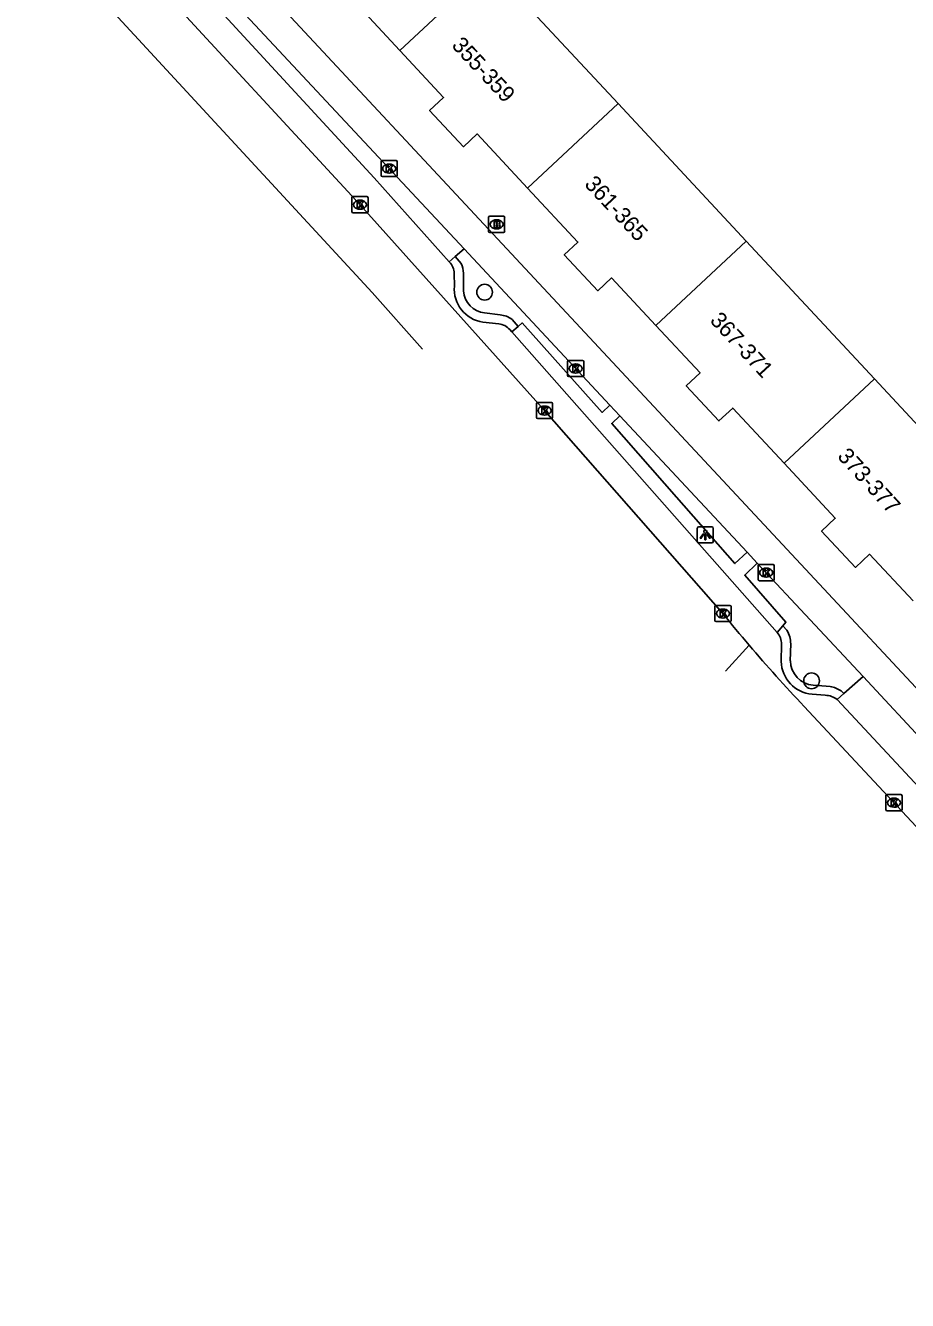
# Model space of a CAD drawing. Extents: x 163150 to 163546, y 380933 to 381635.
# Drawn here: x 163180.8 to 163235.5, y 381108.1 to 381187.2 of the extents above; entities that cross this region are included whole.
import ezdxf

# ---------------------------------------------------------------- set-up
doc = ezdxf.new("R2010")
doc.units = 0
for name, color, linetype in [('IMGEO_Berm_open', 7, 'Continuous'), ('IMGEO_Boom', 7, 'Continuous'), ('IMGEO_Brandkraan', 7, 'Continuous'), ('IMGEO_Fietspad_gesloten', 7, 'Continuous'), ('IMGEO_Kolk', 7, 'Continuous'), ('IMGEO_Lichtpunt', 7, 'Continuous'), ('IMGEO_Pand', 7, 'Continuous'), ('IMGEO_Pand_nummerreeks', 7, 'Continuous'), ('IMGEO_Parkeervlak_open', 7, 'Continuous'), ('IMGEO_Rijbaan_lokaal_gesloten', 7, 'Continuous'), ('IMGEO_Voetpad_open', 7, 'Continuous')]:
    doc.layers.add(name, color=color, linetype=linetype)

msp = doc.modelspace()

# ---------------------------------------------------------------- linework, layer by layer
at = {"layer": 'IMGEO_Berm_open'}
for points in [[(163207.843, 381172.459), (163207.465, 381172.885)], [(163207.985, 381170.754), (163207.988, 381171.064), (163207.971, 381171.861)], [(163210.25, 381169.273), (163209.285, 381169.389)], [(163211.372, 381168.554), (163211.002, 381168.987)], [(163228.062, 381149.698), (163227.816, 381149.975)], [(163228.273, 381147.788), (163228.294, 381148.851)], [(163230.743, 381146.201), (163230.493, 381146.225), (163229.696, 381146.283)], [(163231.587, 381145.758), (163231.435, 381145.931)]]:
    msp.add_lwpolyline(points, dxfattribs=at)
for centre, radius, start, end in [((163206.548, 381171.869), 1.423, 359.67681, 24.48653), ((163209.469, 381170.865), 1.488, 184.29341, 262.91223), ((163210.118, 381167.794), 1.485, 53.4572, 84.89726), ((163226.581, 381148.837), 1.713, 0.46555, 30.17058), ((163229.82, 381147.825), 1.547, 181.38156, 265.41009), ((163230.43, 381144.376), 1.852, 57.11655, 80.25464)]:
    msp.add_arc(centre, radius, start, end, dxfattribs=at)
at = {"layer": 'IMGEO_Boom'}
for centre in [(163209.29, 381170.678), (163229.592, 381146.554)]:
    msp.add_circle(centre, 0.489, dxfattribs=at)
at = {"layer": 'IMGEO_Brandkraan'}
for p, q in [((163209.534, 381174.465), (163209.534, 381175.317)), ((163209.609, 381175.391), (163210.461, 381175.391)), ((163210.022, 381175.171), (163210.047, 381175.171)), ((163210.535, 381175.317), (163210.535, 381174.465)), ((163210.461, 381174.391), (163209.609, 381174.391)), ((163210.045, 381174.611), (163210.02, 381174.611))]:
    msp.add_line(p, q, dxfattribs=at)
for points in [[(163209.534, 381174.465), (163209.534, 381175.317)], [(163209.609, 381175.391), (163210.461, 381175.391)], [(163209.882, 381175.091), (163209.882, 381174.691), (163210.095, 381174.691)], [(163210.113, 381175.091), (163209.882, 381175.091)], [(163210.061, 381175.01), (163210.007, 381175.01), (163210.007, 381174.934)], [(163210.007, 381174.934), (163210.06, 381174.934)], [(163210.069, 381174.858), (163210.007, 381174.858), (163210.007, 381174.777)], [(163210.007, 381174.777), (163210.069, 381174.777)], [(163210.535, 381175.317), (163210.535, 381174.465)], [(163210.461, 381174.391), (163209.609, 381174.391)]]:
    msp.add_lwpolyline(points, dxfattribs=at)
for centre, radius, start, end in [((163209.611, 381175.315), 0.0765, 91.55205, 178.44795), ((163209.611, 381175.315), 0.0765, 91.55205, 178.44795), ((163210.062, 381174.972), 0.0379, 267.82845, 90.93552), ((163210.07, 381174.817), 0.0404, 269.87594, 90.50774), ((163210.101, 381174.942), 0.251, 268.66757, 293.53466), ((163210.117, 381174.946), 0.145, 59.4692, 91.53667), ((163210.142, 381174.993), 0.0922, 285.51372, 58.15012), ((163210.147, 381174.801), 0.105, 301.31148, 78.98903), ((163210.459, 381175.315), 0.0765, 1.55205, 88.44795), ((163210.459, 381175.315), 0.0765, 1.55205, 88.44795), ((163209.611, 381174.467), 0.0765, 181.55205, 268.44795), ((163209.611, 381174.467), 0.0765, 181.55205, 268.44795), ((163210.459, 381174.467), 0.0765, 271.55205, 358.44795), ((163210.459, 381174.467), 0.0765, 271.55205, 358.44795)]:
    msp.add_arc(centre, radius, start, end, dxfattribs=at)
for centre, major_axis, ratio, start_param, end_param in [((163210.021, 381174.891), (-0.387, 0.002), 0.722429, 4.712389, 7.853982), ((163210.046, 381174.891), (-0.39, 0.002), 0.717154, 1.570796, 4.712389)]:
    msp.add_ellipse(centre, major_axis=major_axis, ratio=ratio, start_param=start_param, end_param=end_param, dxfattribs=at)
at = {"layer": 'IMGEO_Fietspad_gesloten'}
for points in [[(163306.558, 381070.608), (163278.278, 381100.892), (163188.415, 381197.241)], [(163192.37, 381190.141), (163208.015, 381173.372)], [(163208.015, 381173.372), (163217.075, 381163.662)], [(163217.075, 381163.662), (163217.693, 381163)], [(163217.693, 381163), (163225.596, 381154.531)], [(163225.596, 381154.531), (163226.222, 381153.861)], [(163226.222, 381153.861), (163232.791, 381146.822)], [(163232.791, 381146.822), (163236.873, 381142.447)]]:
    msp.add_lwpolyline(points, dxfattribs=at)
at = {"layer": 'IMGEO_Kolk'}
for p, q in [((163202.866, 381177.925), (163202.866, 381178.777)), ((163202.941, 381178.851), (163203.793, 381178.851)), ((163203.354, 381178.631), (163203.379, 381178.631)), ((163203.867, 381178.777), (163203.867, 381177.925)), ((163203.793, 381177.851), (163202.941, 381177.851)), ((163203.377, 381178.071), (163203.352, 381178.071)), ((163201.049, 381175.686), (163201.049, 381176.538)), ((163201.124, 381176.612), (163201.976, 381176.612)), ((163201.537, 381176.392), (163201.562, 381176.392)), ((163202.05, 381176.538), (163202.05, 381175.686)), ((163201.976, 381175.612), (163201.124, 381175.612)), ((163201.56, 381175.832), (163201.535, 381175.832)), ((163214.443, 381165.516), (163214.443, 381166.368)), ((163214.518, 381166.442), (163215.37, 381166.442)), ((163214.931, 381166.222), (163214.956, 381166.222)), ((163215.444, 381166.368), (163215.444, 381165.516)), ((163215.37, 381165.442), (163214.518, 381165.442)), ((163214.954, 381165.662), (163214.929, 381165.662)), ((163212.514, 381162.908), (163212.514, 381163.76)), ((163212.589, 381163.834), (163213.441, 381163.834)), ((163213.002, 381163.614), (163213.027, 381163.614)), ((163213.515, 381163.76), (163213.515, 381162.908)), ((163213.441, 381162.834), (163212.589, 381162.834)), ((163213.025, 381163.054), (163213, 381163.054)), ((163226.273, 381152.845), (163226.273, 381153.697)), ((163226.348, 381153.771), (163227.2, 381153.771)), ((163226.761, 381153.551), (163226.786, 381153.551)), ((163227.274, 381153.697), (163227.274, 381152.845)), ((163227.2, 381152.771), (163226.348, 381152.771)), ((163226.784, 381152.991), (163226.759, 381152.991)), ((163223.59, 381150.307), (163223.59, 381151.159)), ((163223.665, 381151.233), (163224.517, 381151.233)), ((163224.078, 381151.013), (163224.103, 381151.013)), ((163224.591, 381151.159), (163224.591, 381150.307)), ((163224.517, 381150.233), (163223.665, 381150.233)), ((163224.101, 381150.453), (163224.076, 381150.453)), ((163234.206, 381138.567), (163234.206, 381139.419)), ((163234.281, 381139.493), (163235.133, 381139.493)), ((163234.694, 381139.273), (163234.719, 381139.273)), ((163235.207, 381139.419), (163235.207, 381138.567)), ((163235.133, 381138.493), (163234.281, 381138.493)), ((163234.717, 381138.713), (163234.692, 381138.713))]:
    msp.add_line(p, q, dxfattribs=at)
for points in [[(163202.866, 381177.925), (163202.866, 381178.777)], [(163202.941, 381178.851), (163203.793, 381178.851)], [(163203.867, 381178.777), (163203.867, 381177.925)], [(163203.793, 381177.851), (163202.941, 381177.851)], [(163203.187, 381178.551), (163203.31, 381178.551), (163203.31, 381178.4), (163203.44, 381178.551), (163203.604, 381178.551), (163203.458, 381178.4), (163203.611, 381178.151), (163203.459, 381178.151), (163203.374, 381178.315), (163203.31, 381178.248), (163203.31, 381178.151), (163203.187, 381178.151), (163203.187, 381178.551)], [(163201.049, 381175.686), (163201.049, 381176.538)], [(163201.124, 381176.612), (163201.976, 381176.612)], [(163201.37, 381176.312), (163201.493, 381176.312), (163201.493, 381176.161), (163201.623, 381176.312), (163201.787, 381176.312), (163201.641, 381176.161), (163201.794, 381175.912), (163201.642, 381175.912), (163201.557, 381176.076), (163201.493, 381176.009), (163201.493, 381175.912), (163201.37, 381175.912), (163201.37, 381176.312)], [(163202.05, 381176.538), (163202.05, 381175.686)], [(163201.976, 381175.612), (163201.124, 381175.612)], [(163214.443, 381165.516), (163214.443, 381166.368)], [(163214.518, 381166.442), (163215.37, 381166.442)], [(163214.764, 381166.142), (163214.887, 381166.142), (163214.887, 381165.991), (163215.017, 381166.142), (163215.181, 381166.142), (163215.035, 381165.991), (163215.188, 381165.742), (163215.036, 381165.742), (163214.951, 381165.906), (163214.887, 381165.839), (163214.887, 381165.742), (163214.764, 381165.742), (163214.764, 381166.142)], [(163215.444, 381166.368), (163215.444, 381165.516)], [(163215.37, 381165.442), (163214.518, 381165.442)], [(163212.514, 381162.908), (163212.514, 381163.76)], [(163212.589, 381163.834), (163213.441, 381163.834)], [(163213.515, 381163.76), (163213.515, 381162.908)], [(163213.441, 381162.834), (163212.589, 381162.834)], [(163212.835, 381163.534), (163212.958, 381163.534), (163212.958, 381163.383), (163213.088, 381163.534), (163213.252, 381163.534), (163213.106, 381163.383), (163213.259, 381163.134), (163213.107, 381163.134), (163213.022, 381163.298), (163212.958, 381163.231), (163212.958, 381163.134), (163212.835, 381163.134), (163212.835, 381163.534)], [(163226.273, 381152.845), (163226.273, 381153.697)], [(163226.348, 381153.771), (163227.2, 381153.771)], [(163226.594, 381153.471), (163226.717, 381153.471), (163226.717, 381153.32), (163226.847, 381153.471), (163227.011, 381153.471), (163226.865, 381153.32), (163227.018, 381153.071), (163226.866, 381153.071), (163226.781, 381153.235), (163226.717, 381153.168), (163226.717, 381153.071), (163226.594, 381153.071), (163226.594, 381153.471)], [(163227.274, 381153.697), (163227.274, 381152.845)], [(163227.2, 381152.771), (163226.348, 381152.771)], [(163223.59, 381150.307), (163223.59, 381151.159)], [(163223.665, 381151.233), (163224.517, 381151.233)], [(163223.911, 381150.933), (163224.034, 381150.933), (163224.034, 381150.782), (163224.164, 381150.933), (163224.328, 381150.933), (163224.182, 381150.782), (163224.335, 381150.533), (163224.183, 381150.533), (163224.098, 381150.697), (163224.034, 381150.63), (163224.034, 381150.533), (163223.911, 381150.533), (163223.911, 381150.933)], [(163224.591, 381151.159), (163224.591, 381150.307)], [(163224.517, 381150.233), (163223.665, 381150.233)], [(163234.206, 381138.567), (163234.206, 381139.419)], [(163234.281, 381139.493), (163235.133, 381139.493)], [(163234.527, 381139.193), (163234.65, 381139.193), (163234.65, 381139.042), (163234.78, 381139.193), (163234.944, 381139.193), (163234.798, 381139.042), (163234.951, 381138.793), (163234.799, 381138.793), (163234.714, 381138.957), (163234.65, 381138.89), (163234.65, 381138.793), (163234.527, 381138.793), (163234.527, 381139.193)], [(163235.207, 381139.419), (163235.207, 381138.567)], [(163235.133, 381138.493), (163234.281, 381138.493)]]:
    msp.add_lwpolyline(points, dxfattribs=at)
for centre, start, end in [((163202.943, 381178.775), 91.55205, 178.44795), ((163202.943, 381178.775), 91.55205, 178.44795), ((163203.791, 381178.775), 1.55205, 88.44795), ((163203.791, 381178.775), 1.55205, 88.44795), ((163202.943, 381177.927), 181.55205, 268.44795), ((163202.943, 381177.927), 181.55205, 268.44795), ((163203.791, 381177.927), 271.55205, 358.44795), ((163203.791, 381177.927), 271.55205, 358.44795), ((163201.126, 381176.536), 91.55205, 178.44795), ((163201.126, 381176.536), 91.55205, 178.44795), ((163201.974, 381176.536), 1.55205, 88.44795), ((163201.974, 381176.536), 1.55205, 88.44795), ((163201.126, 381175.688), 181.55205, 268.44795), ((163201.126, 381175.688), 181.55205, 268.44795), ((163201.974, 381175.688), 271.55205, 358.44795), ((163201.974, 381175.688), 271.55205, 358.44795), ((163214.52, 381166.366), 91.55205, 178.44795), ((163214.52, 381166.366), 91.55205, 178.44795), ((163215.368, 381166.366), 1.55205, 88.44795), ((163215.368, 381166.366), 1.55205, 88.44795), ((163214.52, 381165.518), 181.55205, 268.44795), ((163214.52, 381165.518), 181.55205, 268.44795), ((163215.368, 381165.518), 271.55205, 358.44795), ((163215.368, 381165.518), 271.55205, 358.44795), ((163212.591, 381163.758), 91.55205, 178.44795), ((163212.591, 381163.758), 91.55205, 178.44795), ((163213.439, 381163.758), 1.55205, 88.44795), ((163213.439, 381163.758), 1.55205, 88.44795), ((163212.591, 381162.91), 181.55205, 268.44795), ((163212.591, 381162.91), 181.55205, 268.44795), ((163213.439, 381162.91), 271.55205, 358.44795), ((163213.439, 381162.91), 271.55205, 358.44795), ((163226.35, 381153.695), 91.55205, 178.44795), ((163226.35, 381153.695), 91.55205, 178.44795), ((163227.198, 381153.695), 1.55205, 88.44795), ((163227.198, 381153.695), 1.55205, 88.44795), ((163226.35, 381152.847), 181.55205, 268.44795), ((163226.35, 381152.847), 181.55205, 268.44795), ((163227.198, 381152.847), 271.55205, 358.44795), ((163227.198, 381152.847), 271.55205, 358.44795), ((163223.667, 381151.157), 91.55205, 178.44795), ((163223.667, 381151.157), 91.55205, 178.44795), ((163224.515, 381151.157), 1.55205, 88.44795), ((163224.515, 381151.157), 1.55205, 88.44795), ((163223.667, 381150.309), 181.55205, 268.44795), ((163223.667, 381150.309), 181.55205, 268.44795), ((163224.515, 381150.309), 271.55205, 358.44795), ((163224.515, 381150.309), 271.55205, 358.44795), ((163234.283, 381139.417), 91.55205, 178.44795), ((163234.283, 381139.417), 91.55205, 178.44795), ((163235.131, 381139.417), 1.55205, 88.44795), ((163235.131, 381139.417), 1.55205, 88.44795), ((163234.283, 381138.569), 181.55205, 268.44795), ((163234.283, 381138.569), 181.55205, 268.44795), ((163235.131, 381138.569), 271.55205, 358.44795), ((163235.131, 381138.569), 271.55205, 358.44795)]:
    msp.add_arc(centre, 0.0765, start, end, dxfattribs=at)
for centre, major_axis, ratio, start_param, end_param in [((163203.353, 381178.351), (-0.387, 0.002), 0.722429, 4.712389, 7.853982), ((163203.378, 381178.351), (-0.39, 0.002), 0.717154, 1.570796, 4.712389), ((163201.536, 381176.112), (-0.387, 0.002), 0.722429, 4.712389, 7.853982), ((163201.561, 381176.112), (-0.39, 0.002), 0.717154, 1.570796, 4.712389), ((163214.93, 381165.942), (-0.387, 0.002), 0.722429, 4.712389, 7.853982), ((163214.955, 381165.942), (-0.39, 0.002), 0.717154, 1.570796, 4.712389), ((163213.001, 381163.334), (-0.387, 0.002), 0.722429, 4.712389, 7.853982), ((163213.026, 381163.334), (-0.39, 0.002), 0.717154, 1.570796, 4.712389), ((163226.76, 381153.271), (-0.387, 0.002), 0.722429, 4.712389, 7.853982), ((163226.785, 381153.271), (-0.39, 0.002), 0.717154, 1.570796, 4.712389), ((163224.077, 381150.733), (-0.387, 0.002), 0.722429, 4.712389, 7.853982), ((163224.102, 381150.733), (-0.39, 0.002), 0.717154, 1.570796, 4.712389), ((163234.693, 381138.993), (-0.387, 0.002), 0.722429, 4.712389, 7.853982), ((163234.718, 381138.993), (-0.39, 0.002), 0.717154, 1.570796, 4.712389)]:
    msp.add_ellipse(centre, major_axis=major_axis, ratio=ratio, start_param=start_param, end_param=end_param, dxfattribs=at)
at = {"layer": 'IMGEO_Lichtpunt'}
for p, q in [((163222.493, 381156.017), (163222.493, 381155.21)), ((163222.493, 381156.017), (163222.493, 381155.21)), ((163223.395, 381156.112), (163222.587, 381156.112)), ((163223.395, 381156.112), (163222.587, 381156.112)), ((163223.489, 381155.21), (163223.489, 381156.017)), ((163223.489, 381155.21), (163223.489, 381156.017)), ((163222.587, 381155.116), (163223.395, 381155.116)), ((163222.587, 381155.116), (163223.395, 381155.116))]:
    msp.add_line(p, q, dxfattribs=at)
for points in [[(163222.867, 381155.681), (163222.906, 381155.653), (163222.718, 381155.391), (163222.68, 381155.418), (163222.867, 381155.681)], [(163223.079, 381155.653), (163223.117, 381155.68), (163223.304, 381155.418), (163223.265, 381155.39), (163223.079, 381155.653)], [(163222.969, 381155.633), (163223.016, 381155.633), (163223.016, 381155.311), (163222.969, 381155.311), (163222.969, 381155.633)]]:
    msp.add_lwpolyline(points, dxfattribs=at)
msp.add_circle((163222.992, 381155.815), 0.0994, dxfattribs=at)
for centre, start, end in [((163222.587, 381156.017), 90, 180), ((163222.587, 381156.017), 90, 180), ((163223.395, 381156.017), 0, 90), ((163223.395, 381156.017), 0, 90), ((163222.587, 381155.21), 180, 270), ((163222.587, 381155.21), 180, 270), ((163223.395, 381155.21), 270, 0), ((163223.395, 381155.21), 270, 360)]:
    msp.add_arc(centre, 0.0946, start, end, dxfattribs=at)
at = {"layer": 'IMGEO_Pand'}
for points in [[(163195.477, 381194.868), (163199.226, 381190.839), (163198.365, 381190.038), (163200.446, 381187.803), (163201.311, 381188.609), (163204.028, 381185.69)], [(163204.028, 381185.69), (163209.644, 381190.918)], [(163217.586, 381182.386), (163209.644, 381190.918)], [(163204.028, 381185.69), (163206.745, 381182.771), (163205.876, 381181.962), (163207.975, 381179.707), (163208.829, 381180.501), (163211.955, 381177.143)], [(163217.586, 381182.386), (163211.955, 381177.143)], [(163225.538, 381173.845), (163217.586, 381182.386)], [(163211.955, 381177.143), (163215.08, 381173.786), (163214.239, 381173.003), (163216.319, 381170.768), (163217.177, 381171.567), (163219.923, 381168.617)], [(163219.923, 381168.617), (163225.538, 381173.845)], [(163233.498, 381165.293), (163225.538, 381173.845)], [(163219.923, 381168.617), (163222.669, 381165.668), (163221.807, 381164.866), (163223.836, 381162.686), (163224.695, 381163.486), (163227.88, 381160.064)], [(163233.498, 381165.293), (163227.88, 381160.064)], [(163241.481, 381156.717), (163233.498, 381165.293)], [(163227.88, 381160.064), (163231.065, 381156.642), (163230.214, 381155.85), (163232.312, 381153.595), (163233.191, 381154.413), (163235.89, 381151.513)]]:
    msp.add_lwpolyline(points, dxfattribs=at)
at = {"layer": 'IMGEO_Parkeervlak_open'}
for points in [[(163207.418, 381171.061), (163207.401, 381171.835)], [(163210.171, 381168.708), (163209.188, 381168.826)], [(163210.979, 381168.218), (163210.852, 381168.362)], [(163227.702, 381147.762), (163227.723, 381148.83)], [(163230.445, 381145.657), (163229.626, 381145.717)]]:
    msp.add_lwpolyline(points, dxfattribs=at)
for centre, radius, start, end in [((163206.408, 381171.848), 0.993, 359.2601, 45.91236), ((163209.465, 381170.864), 2.057, 174.50423, 262.25044), ((163210.09, 381167.706), 1.005, 40.74221, 85.3897), ((163226.576, 381148.822), 1.147, 0.37808, 39.90377), ((163229.818, 381147.826), 2.117, 181.72062, 264.78699), ((163230.433, 381144.485), 1.172, 50.78124, 89.40407)]:
    msp.add_arc(centre, radius, start, end, dxfattribs=at)
at = {"layer": 'IMGEO_Rijbaan_lokaal_gesloten'}
for points in [[(163180.782, 381193.98), (163202.317, 381170.657), (163205.425, 381167.139)], [(163224.088, 381150.736), (163213.012, 381163.337), (163201.535, 381176.127), (163188.282, 381190.507)], [(163224.239, 381147.157), (163225.715, 381148.767)], [(163257.862, 381114.198), (163229.126, 381144.967)]]:
    msp.add_lwpolyline(points, dxfattribs=at)
for centre, radius, start, end in [((163298.736, 381210.761), 95.788, 218.80325, 220.33112), ((163297.215, 381209.517), 93.823, 220.35279, 223.47151)]:
    msp.add_arc(centre, radius, start, end, dxfattribs=at)
at = {"layer": 'IMGEO_Voetpad_open'}
for points in [[(163207.099, 381172.561), (163202.428, 381177.783), (163191.647, 381189.49)], [(163208.015, 381173.372), (163207.465, 381172.885)], [(163207.465, 381172.885), (163207.099, 381172.561)], [(163210.979, 381168.218), (163211.372, 381168.554)], [(163211.372, 381168.554), (163211.631, 381168.775), (163216.584, 381163.212), (163217.075, 381163.662)], [(163227.456, 381149.558), (163210.979, 381168.218)], [(163225.596, 381154.531), (163224.835, 381153.828), (163221.196, 381157.962), (163217.189, 381162.537), (163217.693, 381163)], [(163227.816, 381149.975), (163228.001, 381150.189), (163225.441, 381153.121), (163226.222, 381153.861)], [(163227.456, 381149.558), (163227.816, 381149.975)], [(163231.587, 381145.758), (163232.791, 381146.822)], [(163231.174, 381145.393), (163231.587, 381145.758)], [(163246.127, 381129.352), (163231.174, 381145.393)]]:
    msp.add_lwpolyline(points, dxfattribs=at)

# ---------------------------------------------------------------- texts
at = {"layer": 'IMGEO_Pand_nummerreeks'}
for s, rotation, p in [('355-359', 312.99045, (163207.194, 381185.958)), ('361-365', 312.97268, (163215.437, 381177.343)), ('367-371', 312.74936, (163223.23, 381168.883)), ('373-377', 312.48864, (163231.146, 381160.451))]:
    msp.add_text(s, height=1, rotation=rotation, dxfattribs=at).set_placement(p)

doc.saveas('drawing.dxf')
